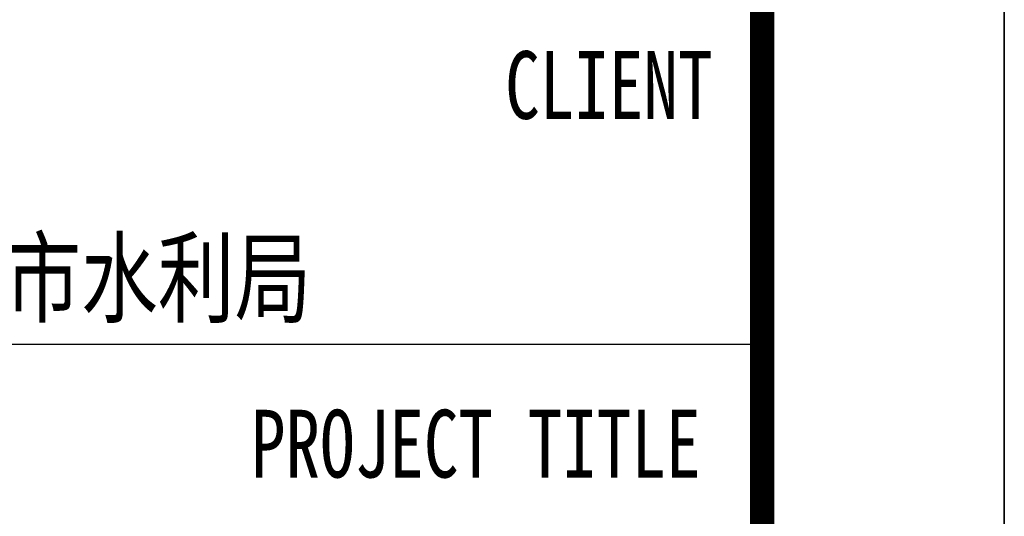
# Model space of a CAD drawing. Extents: x -302077 to 107904, y -9283 to 295706.
# Tile 288 of 297: x 103838 to 107904, y 244794 to 246846. Entities that reach past the tile are written whole.
import ezdxf
from ezdxf.enums import TextEntityAlignment as Align

# ---------------------------------------------------------------- set-up
doc = ezdxf.new("R2010")
doc.units = 0
doc.header["$LTSCALE"] = 500
doc.header["$MEASUREMENT"] = 0
doc.layers.get('0').update_dxf_attribs({"linetype": 'CONTINUOUS'})
doc.layers.add('PUB_TITLE', color=4, linetype='CONTINUOUS')
doc.layers.add('TK', color=7, linetype='CONTINUOUS')
doc.styles.add('-宋体', font='txt', dxfattribs={"width": 0.8})
doc.styles.add('TKHZ1', font='txt', dxfattribs={"width": 0.8})

# ---------------------------------------------------------------- blocks, each defined once
blk = doc.blocks.new('wrtgtg')
at = {"color": 4}
blk.add_line((7804.3, -4841.2), (7804.3, 52558.8), dxfattribs=at)
at = {"layer": 'PUB_TITLE'}
for p, q in [((8804.3, 53558.8), (8804.3, -5841.2)), ((7804.3, -4841.2), (7804.3, 52558.8)), ((2204.3, 3358.8), (7804.3, 3358.8))]:
    blk.add_line(p, q, dxfattribs=at)
blk.add_lwpolyline([(-75295.7, -5841.2), (8804.3, -5841.2), (8804.3, 53558.8), (-75295.7, 53558.8)], close=True, dxfattribs=at)
at = {"layer": 'PUB_TITLE', "const_width": 100}
blk.add_lwpolyline([(-72795.7, -4841.2), (7804.3, -4841.2), (7804.3, 52558.8), (-72795.7, 52558.8)], close=True, dxfattribs=at)
at = {"layer": 'TK', "style": '-宋体', "width": 0.75}
for s, p in [('CLIENT', (6742.6, 4289.2, 0)), ('PROJECT TITLE', (5692.7, 2807.5, 0))]:
    blk.add_text(s, height=280, dxfattribs=at).set_placement(p)
at = {"layer": 'TK', "style": 'TKHZ1', "width": 0.8}
blk.add_text('新沂市水利局', height=304.92, dxfattribs=at).set_placement((4991, 3479.3), align=Align.CENTER)

msp = doc.modelspace()

# ---------------------------------------------------------------- block references
msp.add_blockref('wrtgtg', (99100.057, 242147.088))

doc.saveas('drawing.dxf')
